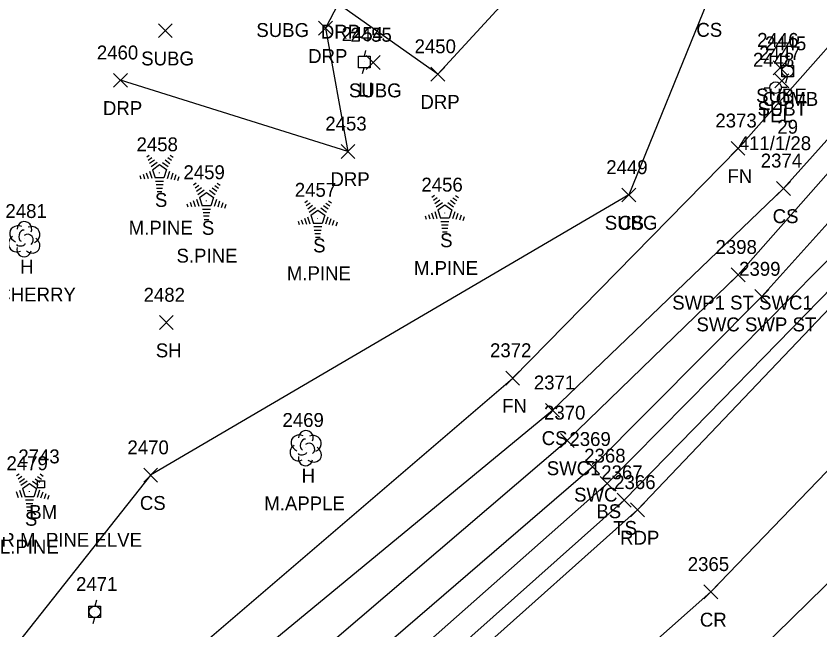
# Model space of a CAD drawing. Extents: x 1477930 to 1480780, y 774090 to 784647.
# Drawn here: x 1479170.3 to 1479285.9, y 774680.3 to 774768.6 of the extents above; entities that cross this region are included whole.
import ezdxf

# ---------------------------------------------------------------- set-up
doc = ezdxf.new("R2010")
doc.units = 0
for name, color, linetype in [('C_A', 7, 'Continuous'), ('C_C', 7, 'Continuous'), ('C_I', 7, 'Continuous'), ('CPBM', 7, 'Continuous'), ('L_A', 7, 'Continuous'), ('L_C', 7, 'Continuous'), ('L_I', 7, 'Continuous'), ('L_TIC', 7, 'Continuous'), ('LELB', 7, 'Continuous'), ('LFNC', 7, 'Continuous'), ('LTC', 7, 'Continuous'), ('LTD', 7, 'Continuous'), ('P_A', 7, 'Continuous'), ('P_I', 7, 'Continuous'), ('P_TIC', 7, 'Continuous'), ('PET', 7, 'Continuous'), ('PRC', 7, 'Continuous'), ('R_A', 7, 'Continuous'), ('R_I', 7, 'Continuous'), ('R_TIC', 7, 'Continuous'), ('RDP', 7, 'Continuous'), ('RSW', 7, 'Continuous'), ('U_A', 7, 'Continuous'), ('U_C', 7, 'Continuous'), ('U_I', 7, 'Continuous'), ('U_TIC', 7, 'Continuous'), ('ULP', 7, 'Continuous'), ('UP', 7, 'Continuous')]:
    doc.layers.add(name, color=color, linetype=linetype)

msp = doc.modelspace()

# ---------------------------------------------------------------- linework, layer by layer
at = {"layer": 'CPBM'}
for p, q in [((1479173.39, 774700.76), (1479173.39, 774701.76)), ((1479173.39, 774701.76), (1479174.39, 774701.76)), ((1479173.9, 774701.26), (1479173.9, 774701.26)), ((1479173.9, 774701.26), (1479173.9, 774701.26)), ((1479174.39, 774701.76), (1479174.39, 774700.76)), ((1479174.39, 774700.76), (1479173.39, 774700.76))]:
    msp.add_line(p, q, dxfattribs=at)
at = {"layer": 'L_TIC'}
for points in [[(1479273.15, 774748.58), (1479275.15, 774750.58)], [(1479275.15, 774748.58), (1479273.15, 774750.58)], [(1479279.68, 774742.82), (1479281.68, 774744.82)], [(1479281.68, 774742.82), (1479279.68, 774744.82)], [(1479257.46, 774741.87), (1479259.46, 774743.87)], [(1479259.46, 774741.87), (1479257.46, 774743.87)], [(1479190.92, 774723.51), (1479192.92, 774725.51)], [(1479192.92, 774723.51), (1479190.92, 774725.51)], [(1479240.74, 774715.53), (1479242.74, 774717.53)], [(1479242.74, 774715.53), (1479240.74, 774717.53)], [(1479246.47, 774710.89), (1479248.47, 774712.89)], [(1479248.47, 774710.89), (1479246.47, 774712.89)], [(1479188.67, 774701.56), (1479190.67, 774703.56)], [(1479190.67, 774701.56), (1479188.67, 774703.56)], [(1479254.33, 774700.37), (1479256.33, 774702.37)], [(1479256.33, 774700.37), (1479254.33, 774702.37)], [(1479256.79, 774697.97), (1479258.79, 774699.97)], [(1479258.79, 774697.97), (1479256.79, 774699.97)]]:
    msp.add_lwpolyline(points, dxfattribs=at)
at = {"layer": 'LELB'}
for points in [[(1479359.96, 774879.16), (1479348.06, 774870.2), (1479331.08, 774841.01), (1479311.27, 774814.44), (1479269.72, 774770.63), (1479258.46, 774742.87), (1479189.67, 774702.56), (1479160.61, 774665.86)], [(1478962.33, 774641.76), (1478963.97, 774605.71), (1478989.2, 774585.18), (1479035.48, 774565.64), (1479062.1, 774571.6), (1479071.52, 774575.06), (1479101.02, 774601.1), (1479154.98, 774641.54), (1479197.13, 774670.38), (1479247.47, 774711.89), (1479280.68, 774743.82), (1479306.08, 774772.18), (1479339.44, 774816.42), (1479355.38, 774843.56), (1479373.73, 774868.57)], [(1478740.27, 774421.37), (1478804.49, 774448.68), (1478839.51, 774461.41), (1478900.12, 774482.9), (1478933.76, 774495.55), (1478952.86, 774503.55), (1479014.49, 774533.68), (1479069.06, 774560.68), (1479112.01, 774585.56), (1479167.75, 774622.17), (1479210.47, 774656.8), (1479257.79, 774698.97), (1479291.85, 774733.88), (1479316.96, 774764.31), (1479351.88, 774806.96), (1479375.4, 774842.78), (1479390.8, 774862.22)], [(1479014.49, 774533.68), (1479043.28, 774555.25), (1479065.32, 774566.41), (1479074.11, 774570.76), (1479108.86, 774587.86), (1479163.89, 774628.29), (1479207.81, 774659.29), (1479255.33, 774701.37), (1479289.44, 774735.89), (1479314.43, 774765.82), (1479350.18, 774808.35), (1479373.39, 774844.03)]]:
    msp.add_lwpolyline(points, dxfattribs=at)
at = {"layer": 'LFNC'}
msp.add_lwpolyline([(1478963.8, 774657.83), (1478978.61, 774653.25), (1478971.45, 774628.81), (1478963.97, 774605.71), (1479000.4, 774593.85), (1479046.12, 774579.13), (1479053.93, 774576.72), (1479097.31, 774607.25), (1479152.18, 774645.44), (1479192.1, 774673.94), (1479241.74, 774716.53), (1479274.15, 774749.58), (1479299.07, 774777.69), (1479333.92, 774820.28), (1479359.32, 774855.82), (1479370.21, 774870.3)], dxfattribs=at)
at = {"layer": 'LTC'}
for p, q in [((1479189.1, 774748.37), (1479189.45, 774748.62)), ((1479189.31, 774747.9), (1479189.84, 774748.28)), ((1479192.5, 774748.61), (1479192.91, 774748.3)), ((1479189.52, 774747.43), (1479190.22, 774747.95)), ((1479189.73, 774746.97), (1479190.6, 774747.61)), ((1479189.95, 774746.51), (1479190.96, 774747.25)), ((1479190.96, 774747.25), (1479191.96, 774746.52)), ((1479191.38, 774747.56), (1479192.19, 774746.97)), ((1479191.75, 774747.91), (1479192.43, 774747.42)), ((1479192.12, 774748.26), (1479192.67, 774747.86)), ((1479189.04, 774746.08), (1479189.31, 774745.24)), ((1479189.5, 774746.29), (1479189.83, 774745.28)), ((1479189.95, 774746.51), (1479190.34, 774745.32)), ((1479191.96, 774746.52), (1479191.57, 774745.32)), ((1479192.4, 774746.25), (1479192.06, 774745.21)), ((1479192.84, 774746), (1479192.55, 774745.12)), ((1479188.13, 774745.65), (1479188.28, 774745.18)), ((1479188.59, 774745.86), (1479188.8, 774745.21)), ((1479191.57, 774745.32), (1479190.34, 774745.32)), ((1479191.53, 774744.82), (1479190.39, 774744.82)), ((1479193.29, 774745.75), (1479193.05, 774745.02)), ((1479193.73, 774745.5), (1479193.54, 774744.93)), ((1479191.45, 774744.32), (1479190.46, 774744.32)), ((1479191.36, 774743.82), (1479190.53, 774743.82)), ((1479195.85, 774744.35), (1479196.2, 774744.6)), ((1479196.06, 774743.88), (1479196.59, 774744.26)), ((1479196.27, 774743.41), (1479196.97, 774743.93)), ((1479198.51, 774743.89), (1479199.19, 774743.4)), ((1479198.88, 774744.24), (1479199.43, 774743.84)), ((1479199.25, 774744.59), (1479199.67, 774744.28)), ((1479191.28, 774743.32), (1479190.6, 774743.32)), ((1479196.48, 774742.95), (1479197.36, 774743.59)), ((1479196.7, 774742.49), (1479197.71, 774743.23)), ((1479196.7, 774742.49), (1479197.09, 774741.3)), ((1479197.71, 774743.23), (1479198.71, 774742.5)), ((1479198.13, 774743.54), (1479198.94, 774742.95)), ((1479198.71, 774742.5), (1479198.32, 774741.3)), ((1479230.12, 774742.57), (1479230.48, 774742.83)), ((1479233.52, 774742.81), (1479233.94, 774742.51)), ((1479194.88, 774741.62), (1479195.03, 774741.16)), ((1479195.34, 774741.84), (1479195.55, 774741.19)), ((1479195.79, 774742.06), (1479196.06, 774741.22)), ((1479196.25, 774742.27), (1479196.58, 774741.25)), ((1479199.15, 774742.23), (1479198.81, 774741.19)), ((1479199.59, 774741.98), (1479199.31, 774741.1)), ((1479200.04, 774741.73), (1479199.8, 774741)), ((1479200.48, 774741.48), (1479200.3, 774740.91)), ((1479211.85, 774741.81), (1479212.21, 774742.07)), ((1479212.06, 774741.35), (1479212.59, 774741.73)), ((1479212.27, 774740.88), (1479212.97, 774741.39)), ((1479214.51, 774741.36), (1479215.19, 774740.86)), ((1479214.88, 774741.71), (1479215.43, 774741.31)), ((1479215.25, 774742.05), (1479215.67, 774741.75)), ((1479230.33, 774742.11), (1479230.86, 774742.49)), ((1479230.54, 774741.64), (1479231.25, 774742.15)), ((1479230.75, 774741.17), (1479231.63, 774741.81)), ((1479230.98, 774740.72), (1479231.99, 774741.45)), ((1479231.99, 774741.45), (1479232.99, 774740.73)), ((1479232.41, 774741.77), (1479233.22, 774741.18)), ((1479232.78, 774742.11), (1479233.46, 774741.62)), ((1479233.15, 774742.46), (1479233.7, 774742.06)), ((1479198.32, 774741.3), (1479197.09, 774741.3)), ((1479198.28, 774740.8), (1479197.14, 774740.8)), ((1479198.2, 774740.3), (1479197.21, 774740.3)), ((1479212.48, 774740.42), (1479213.36, 774741.05)), ((1479212.7, 774739.96), (1479213.72, 774740.7)), ((1479213.72, 774740.7), (1479214.71, 774739.97)), ((1479214.14, 774741.01), (1479214.95, 774740.42)), ((1479230.07, 774740.28), (1479230.34, 774739.45)), ((1479230.52, 774740.5), (1479230.85, 774739.48)), ((1479230.98, 774740.72), (1479231.36, 774739.53)), ((1479232.99, 774740.73), (1479232.59, 774739.53)), ((1479233.42, 774740.46), (1479233.09, 774739.42)), ((1479233.87, 774740.21), (1479233.58, 774739.32)), ((1479198.11, 774739.8), (1479197.28, 774739.8)), ((1479198.03, 774739.3), (1479197.36, 774739.3)), ((1479210.88, 774739.09), (1479211.04, 774738.62)), ((1479211.34, 774739.31), (1479211.55, 774738.66)), ((1479211.79, 774739.53), (1479212.07, 774738.69)), ((1479212.25, 774739.74), (1479212.58, 774738.72)), ((1479212.7, 774739.96), (1479213.09, 774738.77)), ((1479214.71, 774739.97), (1479214.32, 774738.77)), ((1479215.15, 774739.7), (1479214.81, 774738.66)), ((1479215.6, 774739.45), (1479215.31, 774738.57)), ((1479216.04, 774739.2), (1479215.8, 774738.47)), ((1479229.16, 774739.85), (1479229.31, 774739.38)), ((1479229.61, 774740.07), (1479229.82, 774739.42)), ((1479232.59, 774739.53), (1479231.36, 774739.53)), ((1479232.56, 774739.03), (1479231.41, 774739.03)), ((1479234.31, 774739.96), (1479234.08, 774739.23)), ((1479234.76, 774739.71), (1479234.57, 774739.13)), ((1479214.32, 774738.77), (1479213.09, 774738.77)), ((1479214.28, 774738.27), (1479213.14, 774738.27)), ((1479216.48, 774738.95), (1479216.3, 774738.38)), ((1479232.47, 774738.53), (1479231.48, 774738.53)), ((1479232.39, 774738.03), (1479231.56, 774738.03)), ((1479214.2, 774737.77), (1479213.21, 774737.77)), ((1479214.12, 774737.27), (1479213.28, 774737.27)), ((1479214.03, 774736.77), (1479213.36, 774736.77)), ((1479232.31, 774737.53), (1479231.63, 774737.53)), ((1479170.39, 774702.49), (1479170.75, 774702.75)), ((1479170.6, 774702.03), (1479171.13, 774702.41)), ((1479170.81, 774701.56), (1479171.52, 774702.07)), ((1479173.05, 774702.04), (1479173.73, 774701.54)), ((1479173.42, 774702.38), (1479173.97, 774701.99)), ((1479173.79, 774702.73), (1479174.21, 774702.43)), ((1479171.02, 774701.1), (1479171.9, 774701.73)), ((1479171.25, 774700.64), (1479172.26, 774701.37)), ((1479172.26, 774701.37), (1479173.26, 774700.65)), ((1479172.68, 774701.69), (1479173.49, 774701.1)), ((1479170.34, 774700.2), (1479170.61, 774699.37)), ((1479170.79, 774700.42), (1479171.12, 774699.4)), ((1479171.25, 774700.64), (1479171.64, 774699.45)), ((1479173.26, 774700.65), (1479172.87, 774699.45)), ((1479173.69, 774700.38), (1479173.36, 774699.34)), ((1479174.14, 774700.13), (1479173.85, 774699.24)), ((1479174.58, 774699.88), (1479174.35, 774699.15)), ((1479172.87, 774699.45), (1479171.64, 774699.45)), ((1479172.83, 774698.95), (1479171.68, 774698.95)), ((1479175.03, 774699.63), (1479174.84, 774699.05)), ((1479172.74, 774698.45), (1479171.76, 774698.45)), ((1479172.66, 774697.95), (1479171.83, 774697.95)), ((1479172.58, 774697.45), (1479171.9, 774697.45))]:
    msp.add_line(p, q, dxfattribs=at)
at = {"layer": 'LTD'}
for p, q in [((1479171.47, 774736.56), (1479171.47, 774736.56)), ((1479171.47, 774736.56), (1479171.47, 774736.56)), ((1479211.95, 774706.5), (1479211.95, 774706.5)), ((1479211.95, 774706.5), (1479211.95, 774706.5))]:
    msp.add_line(p, q, dxfattribs=at)
for centre in [(1479171.52, 774737.99), (1479212, 774707.93)]:
    msp.add_arc(centre, 1.05, 335.5272, 180.9563, dxfattribs=at)
for centre, major_axis, ratio, start_param, end_param in [((1479170.68, 774737.23), (1.21, -0.51), 0.895232, 1.570796, 4.712389), ((1479171.26, 774737.02), (-0.208, -0.792), 0.645439, 3.141593, 6.283185), ((1479172.51, 774737.14), (-1.14, -0.48), 0.949671, 1.570796, 4.712389), ((1479170.39, 774735.85), (0.58, -1.04), 0.959034, 3.141593, 6.283185), ((1479171.97, 774736.39), (-0.5, 0.667), 0.989748, 3.141593, 6.283185), ((1479171.01, 774735.81), (-0.625, -0.083), 0.423636, 0, 3.141593), ((1479172.47, 774735.73), (-1.09, 0.79), 0.841452, 1.570796, 4.712389), ((1479171.47, 774735.06), (0.26, 1.06), 0.942809, 1.570796, 4.712389), ((1479211.16, 774707.16), (1.21, -0.51), 0.895232, 1.570796, 4.712389), ((1479211.74, 774706.96), (-0.208, -0.792), 0.645439, 3.141593, 6.283185), ((1479212.99, 774707.08), (-1.14, -0.48), 0.949671, 1.570796, 4.712389), ((1479210.87, 774705.79), (0.58, -1.04), 0.959034, 3.141593, 6.283185), ((1479212.45, 774706.33), (-0.5, 0.667), 0.989748, 3.141593, 6.283185), ((1479211.49, 774705.75), (-0.625, -0.083), 0.423636, 0, 3.141593), ((1479212.95, 774705.66), (-1.09, 0.79), 0.841452, 1.570796, 4.712389), ((1479211.95, 774705), (0.26, 1.06), 0.942809, 1.570796, 4.712389)]:
    msp.add_ellipse(centre, major_axis=major_axis, ratio=ratio, start_param=start_param, end_param=end_param, dxfattribs=at)
at = {"layer": 'P_TIC'}
for points in [[(1479258.7, 774696.56), (1479260.7, 774698.56)], [(1479260.7, 774696.56), (1479258.7, 774698.56)], [(1479269.23, 774684.77), (1479271.23, 774686.77)], [(1479271.23, 774684.77), (1479269.23, 774686.77)]]:
    msp.add_lwpolyline(points, dxfattribs=at)
at = {"layer": 'PET'}
for points in [[(1479231.31, 774636.06), (1479272.54, 774672.78), (1479302.99, 774702.6), (1479344.22, 774746.86), (1479373.44, 774780.01), (1479405.23, 774818.27), (1479428.23, 774848.68), (1479447.93, 774875.75), (1479460.71, 774894.51), (1479479.69, 774925.18), (1479480.31, 774927.38), (1479493.45, 774951.2), (1479514.74, 775006.53), (1479531.7, 775055.13), (1479548.14, 775106.72), (1479553.83, 775125.43), (1479564.45, 775161.29), (1479573.74, 775193.3), (1479576.58, 775204.25), (1479585.43, 775238.68), (1479593.96, 775273.34), (1479599.4, 775295.6)], [(1479168.73, 774620.31), (1479212.4, 774655.38), (1479259.7, 774697.56), (1479293.15, 774732.73), (1479318.8, 774762.89), (1479333.57, 774781.21), (1479355.81, 774805.14), (1479380.51, 774839), (1479394.88, 774859.45), (1479419.72, 774898.43), (1479440.51, 774934.48), (1479462.36, 774978.06), (1479482.36, 775026.15), (1479497.52, 775065.91), (1479509.28, 775100.79), (1479510.93, 775118.31)]]:
    msp.add_lwpolyline(points, dxfattribs=at)
at = {"layer": 'PRC'}
msp.add_lwpolyline([(1479194.24, 774620.68), (1479224.8, 774645.46), (1479270.23, 774685.77), (1479304.81, 774721.63), (1479337.5, 774760.88), (1479368.49, 774801.2), (1479398.58, 774843.3), (1479429.86, 774889.66)], dxfattribs=at)
at = {"layer": 'R_TIC'}
for points in [[(1479213.83, 774765.86), (1479215.83, 774767.86)], [(1479215.83, 774765.86), (1479213.83, 774767.86)], [(1479229.98, 774759.26), (1479231.98, 774761.26)], [(1479231.98, 774759.26), (1479229.98, 774761.26)], [(1479184.32, 774758.37), (1479186.32, 774760.37)], [(1479186.32, 774758.37), (1479184.32, 774760.37)], [(1479217.05, 774748.14), (1479219.05, 774750.14)], [(1479219.05, 774748.14), (1479217.05, 774750.14)], [(1479273.17, 774730.39), (1479275.17, 774732.39)], [(1479275.17, 774730.39), (1479273.17, 774732.39)], [(1479273.17, 774730.39), (1479275.17, 774732.39)], [(1479275.17, 774730.39), (1479273.17, 774732.39)], [(1479276.58, 774727.25), (1479278.58, 774729.25)], [(1479278.58, 774727.25), (1479276.58, 774729.25)], [(1479276.58, 774727.25), (1479278.58, 774729.25)], [(1479278.58, 774727.25), (1479276.58, 774729.25)], [(1479248.6, 774706.56), (1479250.6, 774708.56)], [(1479250.6, 774706.56), (1479248.6, 774708.56)], [(1479252.21, 774702.76), (1479254.21, 774704.76)], [(1479254.21, 774702.76), (1479252.21, 774704.76)]]:
    msp.add_lwpolyline(points, dxfattribs=at)
at = {"layer": 'RDP'}
msp.add_lwpolyline([(1479339.32, 774894.51), (1479323.7, 774866.97), (1479297.16, 774832.38), (1479261.24, 774793.14), (1479230.98, 774760.26), (1479216.66, 774770.36), (1479214.83, 774766.86), (1479218.05, 774749.14), (1479185.32, 774759.37)], dxfattribs=at)
at = {"layer": 'RSW'}
for points in [[(1479274.17, 774731.39), (1479308.42, 774770.17), (1479343.53, 774813.46), (1479368.77, 774847.04), (1479380.89, 774863.8), (1479383.37, 774867.44), (1479386.24, 774871.51), (1479407.11, 774905.13), (1479428.53, 774941.71), (1479450.08, 774982.66), (1479469.96, 775030.3), (1479484.01, 775070.5), (1479497.13, 775105.7)], [(1479277.58, 774728.25), (1479312.53, 774767.11), (1479348.01, 774809.99), (1479373.39, 774844.03), (1479387.54, 774864.22), (1479390.19, 774868.27), (1479411.38, 774902.61), (1479432.83, 774938.99), (1479454.5, 774980.05), (1479474.41, 775028.7), (1479489.03, 775068.75), (1479501.66, 775103.93)], [(1479074.11, 774570.76), (1479071.52, 774575.06), (1479102.82, 774596.38), (1479158.5, 774635.2), (1479201.19, 774666.18), (1479249.6, 774707.56), (1479274.17, 774731.39)], [(1479074.11, 774570.76), (1479105.78, 774592.26), (1479160.79, 774631.96), (1479204.94, 774662.19), (1479253.21, 774703.76), (1479277.58, 774728.25)]]:
    msp.add_lwpolyline(points, dxfattribs=at)
at = {"layer": 'U_TIC'}
for points in [[(1479190.78, 774765.51), (1479192.78, 774767.51)], [(1479192.78, 774765.51), (1479190.78, 774767.51)], [(1479220.66, 774760.92), (1479222.66, 774762.92)], [(1479222.66, 774760.92), (1479220.66, 774762.92)], [(1479279.22, 774760.18), (1479281.22, 774762.18)], [(1479281.22, 774760.18), (1479279.22, 774762.18)], [(1479279.45, 774758.28), (1479281.45, 774760.28)], [(1479281.45, 774758.28), (1479279.45, 774760.28)], [(1479257.46, 774741.87), (1479259.46, 774743.87)], [(1479259.46, 774741.87), (1479257.46, 774743.87)]]:
    msp.add_lwpolyline(points, dxfattribs=at)
at = {"layer": 'ULP'}
for p, q in [((1479220.57, 774763.68), (1479220.4, 774762.85)), ((1479219.57, 774761.18), (1479219.57, 774762.85)), ((1479219.57, 774762.85), (1479221.23, 774762.85)), ((1479221.23, 774762.85), (1479221.23, 774761.18)), ((1479221.23, 774761.18), (1479219.57, 774761.18)), ((1479220.15, 774760.35), (1479220.4, 774761.18)), ((1479220.4, 774762.02), (1479220.4, 774762.02))]:
    msp.add_line(p, q, dxfattribs=at)
at = {"layer": 'UP'}
for p, q in [((1479281.53, 774762.35), (1479281.28, 774761.52)), ((1479280.45, 774759.85), (1479280.45, 774761.52)), ((1479280.45, 774761.52), (1479282.11, 774761.52)), ((1479282.11, 774761.52), (1479282.11, 774759.85)), ((1479282.11, 774759.85), (1479280.45, 774759.85)), ((1479281.03, 774759.02), (1479281.28, 774759.85)), ((1479281.28, 774760.69), (1479281.28, 774760.69)), ((1479277.9, 774758.31), (1479278.73, 774758.31)), ((1479279.56, 774758.32), (1479279.56, 774758.32)), ((1479281.23, 774758.32), (1479280.39, 774758.32)), ((1479280.39, 774758.32), (1479280.39, 774758.32)), ((1479281.23, 774758.32), (1479281.23, 774758.32)), ((1479180.8, 774682.06), (1479180.8, 774683.73)), ((1479180.8, 774683.73), (1479182.47, 774683.73)), ((1479181.89, 774684.56), (1479181.64, 774683.73)), ((1479182.47, 774683.73), (1479182.47, 774682.06)), ((1479181.64, 774682.9), (1479181.64, 774682.9)), ((1479182.47, 774682.06), (1479180.8, 774682.06)), ((1479181.39, 774681.23), (1479181.64, 774682.06))]:
    msp.add_line(p, q, dxfattribs=at)
for centre in [(1479281.28, 774760.69), (1479279.56, 774758.32), (1479181.64, 774682.9)]:
    msp.add_circle(centre, 0.833, dxfattribs=at)

# ---------------------------------------------------------------- texts
at = {"layer": 'C_A'}
msp.add_text('BM', height=2, dxfattribs=at).set_placement((1479172.21, 774696.26))
at = {"layer": 'C_C'}
msp.add_text('BM8 RRSIR M. PINE ELVE', height=2, dxfattribs=at).set_placement((1479155.58, 774692.26))
at = {"layer": 'C_I'}
msp.add_text('2743', height=2, dxfattribs=at).set_placement((1479170.64, 774704.26))
at = {"layer": 'L_A'}
for s, p in [('CS', (1479268.16, 774765.63)), ('FN', (1479272.63, 774744.58)), ('S', (1479190.29, 774741.16)), ('CS', (1479279.13, 774738.82)), ('S', (1479197.04, 774737.14)), ('CS', (1479256.91, 774737.87)), ('S', (1479231.31, 774735.36)), ('S', (1479213.04, 774734.61)), ('H', (1479170.91, 774731.56)), ('SH', (1479190.41, 774719.51)), ('FN', (1479240.22, 774711.53)), ('CS', (1479245.91, 774706.89)), ('H', (1479211.38, 774701.5)), ('CS', (1479188.12, 774697.56)), ('BS', (1479253.77, 774696.37)), ('S', (1479171.59, 774695.28)), ('TS', (1479256.2, 774693.97))]:
    msp.add_text(s, height=2, dxfattribs=at).set_placement(p)
at = {"layer": 'L_C'}
for s, p in [('M.PINE', (1479186.51, 774737.16)), ('S.PINE', (1479193.39, 774733.14)), ('M.PINE', (1479227.54, 774731.36)), ('M.PINE', (1479209.26, 774730.61)), ('M.CHERRY', (1479164.65, 774727.56)), ('M.APPLE', (1479206.01, 774697.5)), ('L.PINE', (1479167.98, 774691.28))]:
    msp.add_text(s, height=2, dxfattribs=at).set_placement(p)
at = {"layer": 'L_I'}
for s, p in [('2373', (1479270.89, 774752.58)), ('2458', (1479187.64, 774749.16)), ('2374', (1479277.42, 774746.82)), ('2459', (1479194.39, 774745.14)), ('2449', (1479255.2, 774745.87)), ('2456', (1479228.61, 774743.36)), ('2457', (1479210.4, 774742.61)), ('2481', (1479168.78, 774739.56)), ('2482', (1479188.66, 774727.51)), ('2372', (1479238.48, 774719.53)), ('2371', (1479244.78, 774714.89)), ('2469', (1479208.63, 774709.5)), ('2470', (1479186.33, 774705.56)), ('2368', (1479252.03, 774704.37)), ('2479', (1479168.93, 774703.28)), ('2367', (1479254.48, 774701.97))]:
    msp.add_text(s, height=2, dxfattribs=at).set_placement(p)
at = {"layer": 'LTC'}
for p in [(1479190.84, 774746.26), (1479197.6, 774742.24), (1479231.87, 774740.47), (1479213.6, 774739.71), (1479172.14, 774700.39)]:
    msp.add_text('.', height=1.04, rotation=270, dxfattribs=at).set_placement(p)
at = {"layer": 'P_A'}
for s, p in [('RDP', (1479257.19, 774692.56)), ('CR', (1479268.66, 774680.77))]:
    msp.add_text(s, height=2, dxfattribs=at).set_placement(p)
at = {"layer": 'P_I'}
for s, p in [('2366', (1479256.34, 774700.56)), ('2365', (1479266.92, 774688.77))]:
    msp.add_text(s, height=2, dxfattribs=at).set_placement(p)
at = {"layer": 'R_A'}
for s, p in [('DRP', (1479214.15, 774765.36)), ('DRP', (1479212.32, 774761.86)), ('DRP', (1479182.81, 774754.37)), ('DRP', (1479228.47, 774755.26)), ('DRP', (1479215.53, 774744.14)), ('SWP1 ST SWC1', (1479264.69, 774726.39)), ('SWP1 ST SWC1', (1479264.69, 774726.39)), ('SWC SWP ST', (1479268.17, 774723.25)), ('SWC SWP ST', (1479268.17, 774723.25)), ('SWC1', (1479246.64, 774702.56)), ('SWC', (1479250.57, 774698.76))]:
    msp.add_text(s, height=2, dxfattribs=at).set_placement(p)
at = {"layer": 'R_I'}
for s, p in [('2450', (1479227.63, 774763.26)), ('2460', (1479181.93, 774762.37)), ('2453', (1479214.79, 774752.14)), ('2398', (1479270.91, 774734.39)), ('2398', (1479270.91, 774734.39)), ('2399', (1479274.31, 774731.25)), ('2399', (1479274.31, 774731.25)), ('2370', (1479246.25, 774710.56)), ('2369', (1479249.9, 774706.76))]:
    msp.add_text(s, height=2, dxfattribs=at).set_placement(p)
at = {"layer": 'U_A'}
for s, p in [('SUBG', (1479204.87, 774765.6)), ('SUBG', (1479188.31, 774761.51)), ('SUBG', (1479218.19, 774756.92)), ('LI', (1479219.5, 774757.02)), ('SUBE', (1479276.75, 774756.18)), ('COMB', (1479277.66, 774755.69)), ('SUBT', (1479276.94, 774754.28)), ('TEL', (1479277.12, 774753.32)), ('SUBG', (1479254.99, 774737.87))]:
    msp.add_text(s, height=2, dxfattribs=at).set_placement(p)
at = {"layer": 'U_C'}
for s, p in [('29', (1479279.81, 774751.69)), ('411/1/28', (1479274.25, 774749.32))]:
    msp.add_text(s, height=2, dxfattribs=at).set_placement(p)
at = {"layer": 'U_I'}
for s, p in [('2454', (1479217.14, 774765.02)), ('2455', (1479218.4, 774764.92)), ('2446', (1479276.9, 774764.18)), ('2445', (1479278.02, 774763.69)), ('2448', (1479276.3, 774761.32)), ('2447', (1479277.19, 774762.28)), ('2449', (1479255.2, 774745.87)), ('2471', (1479178.94, 774685.9))]:
    msp.add_text(s, height=2, dxfattribs=at).set_placement(p)

doc.saveas('drawing.dxf')
